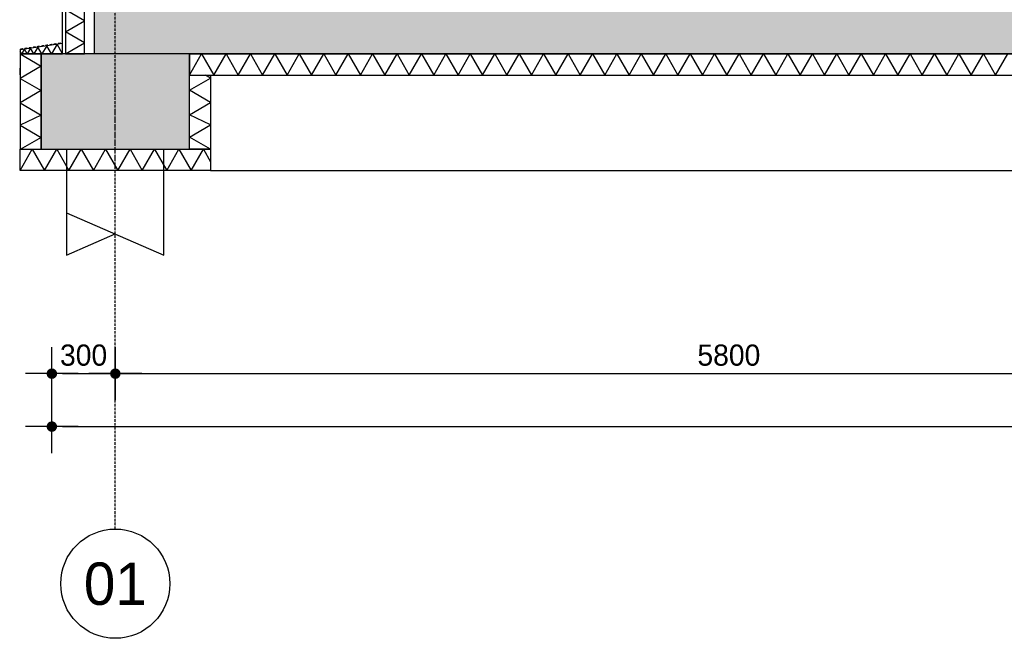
# Model space of a CAD drawing. Header units: millimetres. Extents: x -297000 to 504135, y -166520 to 252050.
# Tile 338 of 416: x 71323 to 75977, y -18600 to -15678. Entities that reach past the tile are written whole.
import ezdxf
from ezdxf.enums import TextEntityAlignment as Align

# ---------------------------------------------------------------- set-up
doc = ezdxf.new("R2010")
doc.units = ezdxf.units.MM
doc.header["$MEASUREMENT"] = 0
for name, pattern in [('ACAD_ISO10W100', [18, 12, -3, 0, -3]), ('CENTER', [50.8, 31.75, -6.35, 6.35, -6.35]), ('DASHED2', [0.375, 0.25, -0.125])]:
    doc.linetypes.add(name, pattern=pattern)
doc.layers.get('Defpoints').update_dxf_attribs({"color": 6})
for name, color, linetype in [('010_D0050_D', 1, 'Continuous'), ('040_AXPRI_B', 9, 'CENTER'), ('068_HATCH_H', 8, 'Continuous'), ('200_PRIMA_G', 3, 'Continuous'), ('210_INSUL_G', 8, 'Continuous'), ('210_WALEX_G', 2, 'Continuous'), ('299_CONCR_G', 3, 'Continuous'), ('299_CONCR_H', 251, 'Continuous')]:
    doc.layers.add(name, color=color, linetype=linetype)
doc.styles.add('VMX 2 MEDIUM 0', font='unvr55w.TTF', dxfattribs={"height": 2})
doc.styles.add('VMX 2 MEDIUM 50', font='unvr55w.TTF', dxfattribs={"height": 100})
doc.styles.add('VMX 3 BIG 1', font='unvr55w.TTF', dxfattribs={"height": 4})
doc.dimstyles.new('VMX 50', dxfattribs={"dimscale": 50, "dimtxt": 1, "dimasz": 1, "dimexe": 2, "dimexo": 2, "dimgap": 0.7, "dimtad": 1, "dimdec": 0, "dimdsep": 46, "dimtxsty": 'VMX 2 MEDIUM 50', "dimblk1": 'VMX-DIM-ARROW', "dimblk2": 'VMX-DIM-ARROW', "dimsah": 1, "dimcen": 1, "dimdle": 2, "dimse1": 1, "dimse2": 1, "dimclrd": 256, "dimclre": 256, "dimclrt": 256, "dimadec": 0, "dimazin": 0, "dimtm": 1e-09, "dimtfac": 1, "dimtdec": 0, "dimtmove": 2, "dimatfit": 2, "dimldrblk": 'VMX-DIM-ARROW', "dimfxl": 0, "dimtolj": 2, "dimlwd": -1, "dimarcsym": 0})

# ---------------------------------------------------------------- blocks, each defined once
blk = doc.blocks.new('VMX GRID')
at = {"linetype": 'Continuous'}
blk.add_circle((0, 0), 4.5, dxfattribs=at)
at = {"style": 'VMX 2 MEDIUM 0'}
blk.add_attdef('00', text='', height=2, dxfattribs=at).set_placement((0, 0), align=Align.MIDDLE_CENTER)
blk = doc.blocks.new('GRID02')
at = {"layer": '040_AXPRI_B', "linetype": 'ACAD_ISO10W100'}
blk.add_line((0, -2483.9), (0, 11470.8), dxfattribs=at)
at = {"layer": '040_AXPRI_B', "ltscale": 2}
ref = blk.add_blockref('VMX GRID', (0, -2742), dxfattribs=dict(at, xscale=57.34400000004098, yscale=57.34399999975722, zscale=57.34400000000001))
ref.add_attrib('00', '01', dxfattribs={"layer": '0', "height": 200, "style": 'VMX 3 BIG 1'}).set_placement((0, -2742), align=Align.MIDDLE_CENTER)
blk = doc.blocks.new('1006_X-03.03')
at = {"layer": '299_CONCR_H'}
blk.add_hatch(color=256, dxfattribs=at).paths.add_polyline_path([(23550, -690), (23550, -240), (23300, -240), (23300, 0), (14868, 0), (14868, -200), (5907, -200), (5907, 0), (-100, 0), (-100, -240), (-350, -240), (-350, -690), (350, -690), (350, -240), (5450, -240), (5450, -690), (6150, -690), (6150, -440), (7910, -440), (7910, -690), (8610, -690), (8610, -440), (14625, -440), (14625, -690), (15325, -690), (15325, -240), (22850, -240), (22850, -690)])
at = {"layer": '068_HATCH_H'}
for points in [[(-235, -240), (-145, -188), (-235, -136.1), (-145, -84.1), (-235, -32.2), (-179.3, 0)], [(-249, -240), (-275.6, -194), (-302.2, -240), (-324.5, -201.3), (-346.9, -240), (-365.7, -207.4), (-384.5, -240), (-400.3, -212.6), (-416.2, -240), (-429.5, -216.9), (-442.8, -240), (-450, -227.5)], [(-450, -240), (-350, -297.7), (-450, -355.5), (-350, -413.2), (-450, -470.9), (-350, -528.7), (-450, -576.4), (-350, -634.1), (-450, -691.9)], [(350, -340), (407.7, -240), (465.5, -340), (523.2, -240), (580.9, -340), (638.7, -240), (696.4, -340), (754.1, -240), (811.9, -340), (869.6, -240), (927.4, -340), (985.1, -240), (1042.8, -340), (1100.6, -240), (1158.3, -340), (1216, -240), (1273.8, -340), (1331.5, -240), (1389.2, -340), (1447, -240), (1504.7, -340), (1562.4, -240), (1620.2, -340), (1677.9, -240), (1735.6, -340), (1793.4, -240), (1851.1, -340), (1908.8, -240), (1966.6, -340), (2024.3, -240), (2082.1, -340), (2139.8, -240), (2197.5, -340), (2255.3, -240), (2313, -340), (2370.7, -240), (2428.5, -340), (2486.2, -240), (2543.9, -340), (2601.7, -240), (2659.4, -340), (2717.1, -240), (2774.9, -340), (2832.6, -240), (2890.3, -340), (2948.1, -240), (3005.8, -340), (3063.5, -240), (3121.3, -340), (3179, -240), (3236.8, -340), (3294.5, -240), (3352.2, -340), (3410, -240), (3467.7, -340), (3525.4, -240), (3583.2, -340), (3640.9, -240), (3698.6, -340), (3756.4, -240), (3814.1, -340), (3871.8, -240), (3929.6, -340), (3987.3, -240), (4045, -340), (4102.8, -240), (4160.5, -340), (4218.2, -240)], [(450, -690), (350, -632.3), (450, -574.5), (350, -526.8), (450, -469.1), (350, -411.3), (450, -353.6), (426.5, -340)], [(-450, -790), (-392.3, -690), (-334.5, -790), (-276.8, -690), (-219.1, -790), (-161.3, -690), (-103.6, -790), (-45.9, -690), (11.9, -790), (69.6, -690), (127.4, -790), (185.1, -690), (242.8, -790), (300.6, -690), (358.3, -790), (416, -690), (450, -748.8)]]:
    blk.add_lwpolyline(points, dxfattribs=at)
at = {"layer": '200_PRIMA_G', "color": 1}
for points in [[(-230, -690), (-230, -990), (230, -1190), (230, -690)], [(-230, -990), (-230, -1190), (0, -1090)]]:
    blk.add_lwpolyline(points, dxfattribs=at)
at = {"layer": '210_INSUL_G', "color": 1}
for points in [[(-235, 0), (-235, -240), (-145, -240), (-145, 0), (-235, 0)], [(-450, -240), (-249, -240), (-249, -190), (-450, -220), (-450, -240), (-249, -240)], [(-350, -690), (-350, -240), (-450, -240), (-450, -690)], [(350, -340), (5450, -340), (5450, -240), (350, -240), (350, -340)], [(350, -690), (350, -340), (450, -340), (450, -690), (350, -690)], [(-450, -690), (450, -690), (450, -790), (-450, -790), (-450, -690)]]:
    blk.add_lwpolyline(points, dxfattribs=at)
at = {"layer": '210_INSUL_G'}
blk.add_lwpolyline([(450, -790), (22750, -790)], dxfattribs=at)
at = {"layer": '210_WALEX_G', "linetype": 'DASHED2', "ltscale": 0.5}
blk.add_lwpolyline([(-251, 4719), (-251, -188.3), (-452, -218.3), (-452, -338)], dxfattribs=at)
at = {"layer": '210_WALEX_G'}
blk.add_lwpolyline([(-235, 38), (-235, -240), (-249, -240), (-249, 38), (-235, 38)], dxfattribs=at)
at = {"layer": '299_CONCR_G'}
blk.add_lwpolyline([(5907, 0), (-100, 0), (-100, -240), (-350, -240), (-350, -690), (350, -690), (350, -240), (5450, -240)], dxfattribs=at)
blk.add_lwpolyline([(350, -240), (-350, -240), (-350, -690), (350, -690)], close=True, dxfattribs=at)
blk.add_blockref('GRID02', (0, 0))
blk = doc.blocks.new('VMX-DIM-ARROW')
h = blk.add_hatch(color=256)
edge = h.paths.add_edge_path()
edge.add_arc((0, 0), 0.5, 0, 360)
for p, q in [((0, 2.5), (0, -2.5)), ((-2.5, 0), (2.5, 0))]:
    blk.add_line(p, q)
blk = doc.blocks.new('*D848')
at = {"layer": '010_D0050_D'}
blk.add_line((71825, -17350), (77525, -17350), dxfattribs=at)
at = {"layer": 'Defpoints', "color": 0}
for p in [(71775, -14350), (77575, -14350), (77575, -17350)]:
    blk.add_point(p, dxfattribs=at)
at = {"layer": '010_D0050_D', "xscale": 50, "yscale": 50, "zscale": 50, "rotation": 180}
blk.add_blockref('VMX-DIM-ARROW', (71775, -17350), dxfattribs=at)
at = {"layer": '010_D0050_D', "xscale": 50, "yscale": 50, "zscale": 50}
blk.add_blockref('VMX-DIM-ARROW', (77575, -17350), dxfattribs=at)
at = {"layer": '010_D0050_D', "insert": (74675, -17263.1), "char_height": 100, "attachment_point": 5, "style": 'VMX 2 MEDIUM 50'}
blk.add_mtext('\\A2;5800', dxfattribs=at)
blk = doc.blocks.new('*D853')
at = {"layer": '010_D0050_D'}
blk.add_line((71525, -17600), (95225, -17600), dxfattribs=at)
at = {"layer": 'Defpoints', "color": 0}
for p in [(71475, -14350), (95275, -14350), (95275, -17600)]:
    blk.add_point(p, dxfattribs=at)
at = {"layer": '010_D0050_D', "xscale": 50, "yscale": 50, "zscale": 50, "rotation": 180}
blk.add_blockref('VMX-DIM-ARROW', (71475, -17600), dxfattribs=at)
at = {"layer": '010_D0050_D', "xscale": 50, "yscale": 50, "zscale": 50}
blk.add_blockref('VMX-DIM-ARROW', (95275, -17600), dxfattribs=at)
at = {"layer": '010_D0050_D', "insert": (83722.1, -17513.1), "char_height": 100, "attachment_point": 5, "style": 'VMX 2 MEDIUM 50'}
blk.add_mtext('\\A2;23800', dxfattribs=at)
blk = doc.blocks.new('*D854')
at = {"layer": '010_D0050_D'}
blk.add_line((71525, -17350), (71725, -17350), dxfattribs=at)
at = {"layer": 'Defpoints', "color": 0}
for p in [(71475, -14350), (71775, -14350), (71775, -17350)]:
    blk.add_point(p, dxfattribs=at)
at = {"layer": '010_D0050_D', "xscale": 50, "yscale": 50, "zscale": 50, "rotation": 180}
blk.add_blockref('VMX-DIM-ARROW', (71475, -17350), dxfattribs=at)
at = {"layer": '010_D0050_D', "xscale": 50, "yscale": 50, "zscale": 50}
blk.add_blockref('VMX-DIM-ARROW', (71775, -17350), dxfattribs=at)
at = {"layer": '010_D0050_D', "insert": (71625, -17263.1), "char_height": 100, "attachment_point": 5, "style": 'VMX 2 MEDIUM 50'}
blk.add_mtext('\\A2;300', dxfattribs=at)

msp = doc.modelspace()

# ---------------------------------------------------------------- block references
msp.add_blockref('1006_X-03.03', (71775, -15600))

# ---------------------------------------------------------------- dimensions: what is measured, and where the dimension line sits
at = {"layer": '010_D0050_D'}
for base, p2, picture, middle in [((95275, -17600), (95275, -14350), '*D853', (83722.1, -17513.1)), ((71775, -17350), (71775, -14350), '*D854', (71625, -17263.1))]:
    dim = msp.add_linear_dim(base=base, p1=(71475, -14350), p2=p2, dimstyle='VMX 50', dxfattribs=at)
    dim.commit()
    dim.dimension.update_dxf_attribs({"geometry": picture, "text_midpoint": middle, "dimtype": 160})
dim = msp.add_linear_dim(base=(77575, -17350), p1=(71775, -14350), p2=(77575, -14350), dimstyle='VMX 50', dxfattribs=at)
dim.commit()
dim.dimension.update_dxf_attribs({"geometry": '*D848', "text_midpoint": (74675, -17263.1)})

doc.saveas('drawing.dxf')
